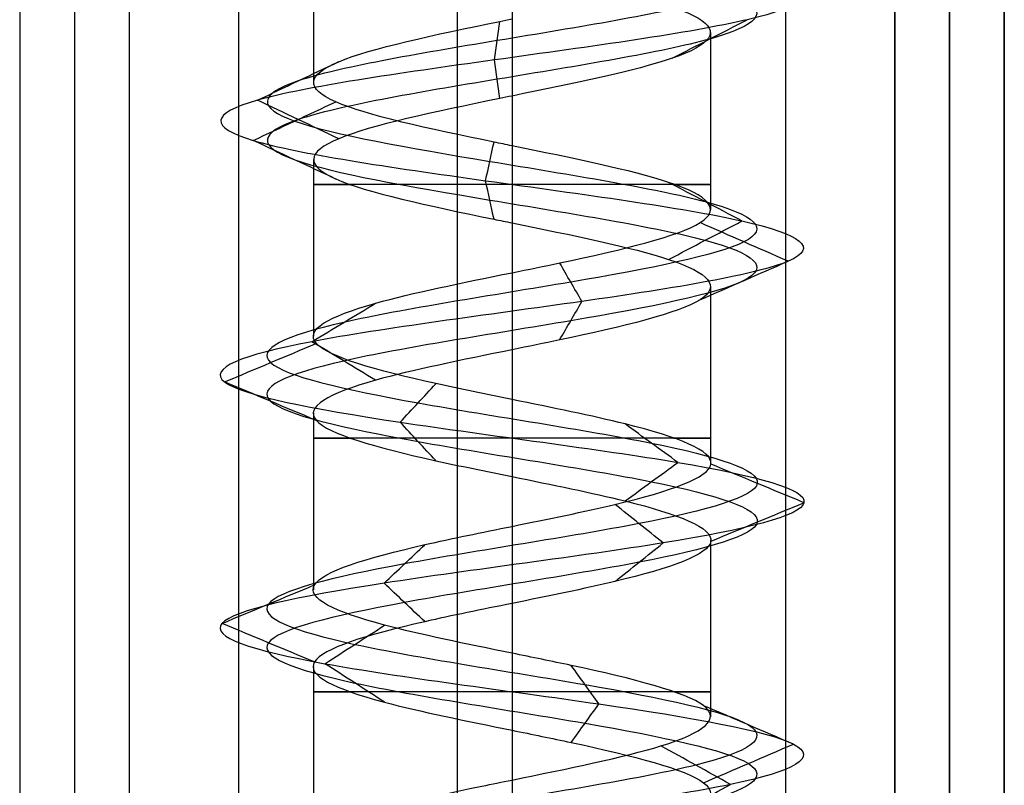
# Model space of a CAD drawing. Header units: millimetres. Extents: x -206 to 214, y -182 to 189.
# Tile 639 of 656: x 205.19 to 214.19, y 93.47 to 100.47. Entities that reach past the tile are written whole.
import ezdxf

# ---------------------------------------------------------------- set-up
doc = ezdxf.new("R2010")
doc.units = ezdxf.units.MM
doc.layers.add('Default', color=7, linetype='Continuous', true_color=0x000000)

msp = doc.modelspace()

# ---------------------------------------------------------------- linework, layer by layer
at = {"layer": 'Default'}
for p, q in [((205.1887, 125.5307, 767.7533), (205.1887, -173.4693, 767.7533)), ((209.1887, 125.5307, 820.0033), (209.1887, -173.4693, 820.0033)), ((205.6887, 125.0307, 715.0033), (205.6887, -173.4693, 715.0033)), ((213.6887, 125.0307, 820.5033), (213.6887, -173.4693, 820.5033)), ((213.6887, 125.0307, 819.5033), (213.6887, -173.4693, 819.5033)), ((209.6887, 124.5307, 714.5033), (209.6887, -173.4693, 714.5033)), ((213.6887, -173.4693, 828.5033), (213.6887, 124.5307, 828.5033)), ((213.6887, -173.4693, 715.0033), (213.6887, 124.5307, 715.0033)), ((214.1887, 124.5307, 824.5033), (214.1887, -173.4693, 824.5033)), ((214.1887, 124.5307, 767.2533), (214.1887, -173.4693, 767.2533))]:
    msp.add_line(p, q, dxfattribs=at)
at = {"layer": 'Default', "color": 9, "true_color": 0xbebcba}
for p, q in [((207.8728, 101.5117, 788.5033), (207.8728, 99.896, 788.5033)), ((211.5046, 100.3523, 788.5033), (211.5046, 98.7363, 788.5033)), ((209.6887, 99.772, 786.6834), (209.6887, 98.1573, 786.6876)), ((207.8728, 99.1918, 788.5033), (207.8728, 97.5788, 788.5033)), ((211.5046, 98.0322, 788.5033), (211.5046, 96.4188, 788.5033)), ((209.6887, 97.4532, 786.6876), (209.6887, 95.8397, 786.6921)), ((207.8728, 96.8734, 788.5033), (207.8728, 95.2601, 788.5033)), ((211.5046, 95.7142, 788.5033), (211.5046, 94.1005, 788.5033)), ((209.6887, 95.1355, 786.6921), (209.6887, 93.5218, 786.6867)), ((207.8728, 94.5571, 788.5033), (207.8728, 92.9417, 788.5033))]:
    msp.add_line(p, q, dxfattribs=at)
at = {"layer": 'Default', "color": 9, "true_color": 0xbebcba, "extrusion": (0, 1, 0)}
for centre, start, end in [((-209.6887, 788.5033, 98.9648), 270, 35.34202), ((-209.6887, 788.5033, 98.9648), 144.52206, 270), ((-209.6887, 788.5033, 96.6466), 270, 35.22391), ((-209.6887, 788.5033, 96.6466), 144.57457, 270), ((-209.6887, 788.5033, 94.3284), 270, 35.45273), ((-209.6887, 788.5033, 94.3284), 144.64815, 270)]:
    msp.add_arc(centre, 1.8159, start, end, dxfattribs=at)
at = {"layer": 'Default', "color": 9, "true_color": 0xbebcba}
for points, degree in [([(209.6887, 130.4364, 786.2637), (208.9445, 130.3138, 786.2637), (207.4689, 130.0686, 787.064), (207.274, 129.7008, 789.5906), (209.2911, 129.333, 791.1191), (211.6693, 128.9653, 790.2586), (212.2382, 128.5975, 787.7925), (210.4759, 128.2297, 785.9767), (207.9944, 127.8619, 786.4702), (207.0614, 127.4941, 788.8223), (208.5301, 127.1263, 790.8828), (211.0578, 126.7586, 790.7682), (212.334, 126.3908, 788.5832), (211.1921, 126.023, 786.3253), (208.6759, 125.6552, 786.0582), (207.0855, 125.2874, 788.0263), (207.8747, 124.9196, 790.4303), (210.322, 124.5519, 791.0729), (212.1904, 124.1841, 789.3666), (211.772, 123.8163, 786.8711), (209.4492, 123.4485, 785.8676), (207.3453, 123.0807, 787.2734), (207.3835, 122.7129, 789.8034), (209.5289, 122.3451, 791.145), (211.8203, 121.9774, 790.0718), (212.1632, 121.6096, 787.5648), (210.2441, 121.2418, 785.9157), (207.8173, 120.874, 786.6319), (207.1011, 120.5062, 789.0588), (208.7502, 120.1384, 790.9779), (211.2572, 119.7707, 790.635), (212.3304, 119.4029, 788.3435), (210.9888, 119.0351, 786.1981), (208.4588, 118.6673, 786.1599), (207.053, 118.2995, 788.2638), (208.0565, 117.9317, 790.5866), (210.552, 117.5639, 791.0051), (212.2583, 117.1962, 789.1367), (211.6157, 116.8284, 786.6893), (209.2116, 116.4606, 785.9001), (207.2436, 116.0928, 787.4905), (207.5106, 115.725, 790.0067), (209.7686, 115.3572, 791.1486), (211.9535, 114.9895, 789.8725), (212.0681, 114.6217, 787.3447), (210.0077, 114.2539, 785.8761), (207.6556, 113.8861, 786.809), (207.162, 113.5183, 789.2907), (208.978, 113.1505, 791.0526), (211.4437, 112.7828, 790.4843), (212.3051, 112.415, 788.1051), (210.7748, 112.0472, 786.0899), (208.2517, 111.6794, 786.2808), (207.0421, 111.3116, 788.5033), (208.2517, 110.9438, 790.7258), (210.7748, 110.576, 790.9167), (212.3051, 110.2083, 788.9015), (211.4437, 109.8405, 786.5224), (208.978, 109.4727, 785.954), (207.162, 109.1049, 787.716), (207.6556, 108.7371, 790.1976), (210.0077, 108.3693, 791.1305), (212.0681, 108.0016, 789.6619), (211.9535, 107.6338, 787.1342), (209.7686, 107.266, 785.858), (207.5106, 106.8982, 786.9999), (207.2436, 106.5304, 789.5161), (209.2116, 106.1626, 791.1065), (211.6157, 105.7949, 790.3173), (212.2583, 105.4271, 787.8699), (210.552, 105.0593, 786.0015), (208.0565, 104.6915, 786.42), (207.053, 104.3237, 788.7428), (208.4588, 103.9559, 790.8467), (210.9888, 103.5881, 790.8085), (212.3304, 103.2204, 788.6631), (211.2572, 102.8526, 786.3717), (208.7502, 102.4848, 786.0288), (207.1011, 102.117, 787.9478), (207.8173, 101.7492, 790.3747), (210.2441, 101.3814, 791.0909), (212.1632, 101.0137, 789.4418), (211.8203, 100.6459, 786.9348), (209.5289, 100.2781, 785.8616), (207.3835, 99.9103, 787.2032), (207.3453, 99.5425, 789.7332), (209.4492, 99.1747, 791.139), (211.772, 98.807, 790.1355), (212.1904, 98.4392, 787.64), (210.322, 98.0714, 785.9337), (207.8747, 97.7036, 786.5763), (207.0855, 97.3358, 788.9804), (208.6759, 96.968, 790.9484), (211.1921, 96.6002, 790.6814), (212.334, 96.2325, 788.4234), (211.0578, 95.8647, 786.2385), (208.5301, 95.4969, 786.1239), (207.0614, 95.1291, 788.1843), (207.9944, 94.7613, 790.5364), (210.4759, 94.3935, 791.0299), (212.2382, 94.0258, 789.2141), (211.6693, 93.658, 786.748), (209.2911, 93.2902, 785.8875), (207.274, 92.9224, 787.416), (207.4689, 92.5546, 789.9426), (208.9445, 92.3094, 790.743), (209.6887, 92.1868, 790.743)], 3), ([(209.6887, 130.2598, 785.8374), (208.8028, 130.1373, 785.8374), (207.0464, 129.8921, 786.7901), (206.8145, 129.5243, 789.7975), (209.2155, 129.1565, 791.617), (212.0462, 128.7887, 790.5926), (212.7234, 128.4209, 787.6572), (210.6258, 128.0531, 785.4958), (207.6719, 127.6854, 786.0833), (206.5614, 127.3176, 788.883), (208.3096, 126.9498, 791.3356), (211.3184, 126.582, 791.1992), (212.8374, 126.2142, 788.5984), (211.4782, 125.8464, 785.9108), (208.4832, 125.4787, 785.5929), (206.5901, 125.1109, 787.9355), (207.5295, 124.7431, 790.7971), (210.4426, 124.3753, 791.562), (212.6666, 124.0075, 789.5309), (212.1685, 123.6397, 786.5605), (209.4036, 123.2719, 785.366), (206.8993, 122.9042, 787.0393), (206.9448, 122.5364, 790.0509), (209.4985, 122.1686, 791.6477), (212.226, 121.8008, 790.3703), (212.6342, 121.433, 787.3862), (210.3498, 121.0652, 785.4233), (207.4612, 120.6975, 786.2758), (206.6087, 120.3297, 789.1645), (208.5716, 119.9619, 791.4488), (211.5557, 119.5941, 791.0406), (212.8331, 119.2263, 788.3131), (211.2362, 118.8585, 785.7594), (208.2247, 118.4908, 785.7139), (206.5514, 118.123, 788.2182), (207.7459, 117.7552, 790.9831), (210.7163, 117.3874, 791.4812), (212.7473, 117.0196, 789.2572), (211.9825, 116.6518, 786.3441), (209.1208, 116.284, 785.4047), (206.7783, 115.9163, 787.2978), (207.0961, 115.5485, 790.2928), (209.7838, 115.1807, 791.6521), (212.3846, 114.8129, 790.133), (212.521, 114.4451, 787.1243), (210.0684, 114.0773, 785.3761), (207.2687, 113.7096, 786.4865), (206.6811, 113.3418, 789.4405), (208.8428, 112.974, 791.5378), (211.7776, 112.6062, 790.8613), (212.803, 112.2384, 788.0293), (210.9816, 111.8706, 785.6306), (207.9783, 111.5029, 785.8579), (206.5385, 111.1351, 788.5033), (207.9783, 110.7673, 791.1487), (210.9816, 110.3995, 791.376), (212.803, 110.0317, 788.9773), (211.7776, 109.6639, 786.1454), (208.8428, 109.2961, 785.4688), (206.6811, 108.9284, 787.5661), (207.2687, 108.5606, 790.5201), (210.0684, 108.1928, 791.6305), (212.521, 107.825, 789.8824), (212.3846, 107.4572, 786.8736), (209.7838, 107.0894, 785.3546), (207.0961, 106.7217, 786.7138), (206.7783, 106.3539, 789.7088), (209.1208, 105.9861, 791.6019), (211.9825, 105.6183, 790.6625), (212.7473, 105.2505, 787.7494), (210.7163, 104.8827, 785.5254), (207.7459, 104.5149, 786.0235), (206.5514, 104.1472, 788.7884), (208.2247, 103.7794, 791.2927), (211.2362, 103.4116, 791.2472), (212.8331, 103.0438, 788.6935), (211.5557, 102.676, 785.966), (208.5716, 102.3082, 785.5578), (206.6087, 101.9405, 787.8421), (207.4612, 101.5727, 790.7308), (210.3498, 101.2049, 791.5833), (212.6342, 100.8371, 789.6204), (212.226, 100.4693, 786.6363), (209.4985, 100.1015, 785.3589), (206.9448, 99.7338, 786.9558), (206.8993, 99.366, 789.9673), (209.4036, 98.9982, 791.6406), (212.1685, 98.6304, 790.4461), (212.6666, 98.2626, 787.4757), (210.4426, 97.8948, 785.4447), (207.5295, 97.527, 786.2095), (206.5901, 97.1593, 789.0711), (208.4832, 96.7915, 791.4137), (211.4782, 96.4237, 791.0959), (212.8374, 96.0559, 788.4082), (211.3184, 95.6881, 785.8074), (208.3096, 95.3203, 785.671), (206.5614, 94.9526, 788.1236), (207.6719, 94.5848, 790.9233), (210.6258, 94.217, 791.5108), (212.7234, 93.8492, 789.3494), (212.0462, 93.4814, 786.414), (209.2155, 93.1136, 785.3896), (206.8145, 92.7459, 787.2091), (207.0464, 92.3781, 790.2165), (208.8028, 92.1329, 791.1692), (209.6887, 92.0103, 791.1692)], 3), ([(209.6887, 130.0833, 786.2637), (208.9445, 129.9607, 786.2637), (207.4689, 129.7155, 787.064), (207.274, 129.3477, 789.5906), (209.2911, 128.9799, 791.1191), (211.6693, 128.6122, 790.2585), (212.2381, 128.2444, 787.7925), (210.4759, 127.8766, 785.9767), (207.9944, 127.5088, 786.4702), (207.0614, 127.141, 788.8223), (208.5301, 126.7732, 790.8827), (211.0578, 126.4054, 790.7681), (212.334, 126.0377, 788.5832), (211.1921, 125.6699, 786.3253), (208.6759, 125.3021, 786.0583), (207.0855, 124.9343, 788.0263), (207.8747, 124.5665, 790.4303), (210.322, 124.1987, 791.0729), (212.1904, 123.831, 789.3666), (211.772, 123.4632, 786.8712), (209.4492, 123.0954, 785.8677), (207.3453, 122.7276, 787.2734), (207.3835, 122.3598, 789.8034), (209.5289, 121.992, 791.145), (211.8203, 121.6243, 790.0718), (212.1632, 121.2565, 787.5648), (210.2441, 120.8887, 785.9157), (207.8173, 120.5209, 786.6319), (207.1011, 120.1531, 789.0588), (208.7502, 119.7853, 790.9778), (211.2572, 119.4175, 790.6349), (212.3303, 119.0498, 788.3435), (210.9888, 118.682, 786.1982), (208.4588, 118.3142, 786.1599), (207.053, 117.9464, 788.2638), (208.0565, 117.5786, 790.5866), (210.552, 117.2108, 791.005), (212.2583, 116.8431, 789.1367), (211.6157, 116.4753, 786.6893), (209.2116, 116.1075, 785.9002), (207.2436, 115.7397, 787.4905), (207.5107, 115.3719, 790.0067), (209.7686, 115.0041, 791.1486), (211.9535, 114.6363, 789.8724), (212.0681, 114.2686, 787.3448), (210.0077, 113.9008, 785.8761), (207.6556, 113.533, 786.809), (207.162, 113.1652, 789.2906), (208.978, 112.7974, 791.0526), (211.4436, 112.4296, 790.4842), (212.305, 112.0619, 788.1051), (210.7748, 111.6941, 786.09), (208.2518, 111.3263, 786.2809), (207.0422, 110.9585, 788.5033), (208.2518, 110.5907, 790.7257), (210.7748, 110.2229, 790.9166), (212.305, 109.8552, 788.9015), (211.4436, 109.4874, 786.5224), (208.978, 109.1196, 785.954), (207.162, 108.7518, 787.716), (207.6556, 108.384, 790.1976), (210.0077, 108.0162, 791.1305), (212.0681, 107.6484, 789.6619), (211.9535, 107.2807, 787.1342), (209.7686, 106.9129, 785.858), (207.5107, 106.5451, 786.9999), (207.2436, 106.1773, 789.5161), (209.2116, 105.8095, 791.1065), (211.6157, 105.4417, 790.3173), (212.2583, 105.074, 787.87), (210.552, 104.7062, 786.0016), (208.0565, 104.3384, 786.42), (207.053, 103.9706, 788.7428), (208.4588, 103.6028, 790.8467), (210.9888, 103.235, 790.8084), (212.3303, 102.8673, 788.6631), (211.2572, 102.4995, 786.3717), (208.7502, 102.1317, 786.0288), (207.1011, 101.7639, 787.9479), (207.8173, 101.3961, 790.3747), (210.2441, 101.0283, 791.0909), (212.1632, 100.6605, 789.4418), (211.8203, 100.2928, 786.9348), (209.5289, 99.925, 785.8616), (207.3835, 99.5572, 787.2032), (207.3453, 99.1894, 789.7332), (209.4492, 98.8216, 791.1389), (211.772, 98.4538, 790.1355), (212.1904, 98.0861, 787.64), (210.322, 97.7183, 785.9337), (207.8747, 97.3505, 786.5763), (207.0855, 96.9827, 788.9803), (208.6759, 96.6149, 790.9484), (211.1921, 96.2471, 790.6813), (212.334, 95.8794, 788.4234), (211.0578, 95.5116, 786.2385), (208.5301, 95.1438, 786.1239), (207.0614, 94.776, 788.1843), (207.9944, 94.4082, 790.5364), (210.4759, 94.0404, 791.0299), (212.2381, 93.6726, 789.2141), (211.6693, 93.3049, 786.7481), (209.2911, 92.9371, 785.8875), (207.274, 92.5693, 787.416), (207.4689, 92.2015, 789.9426), (208.9445, 91.9563, 790.7429), (209.6887, 91.8337, 790.7429)], 3), ([(209.6887, 100.9308, 790.3192), (209.6887, 100.1238, 790.3192), (209.6887, 99.3168, 790.3192)], 2), ([(209.5275, 100.1015, 785.8379), (209.5446, 100.2191, 786.1216), (209.5618, 100.3366, 786.4053), (209.5789, 100.4541, 786.6889)], 3), ([(211.1529, 100.1168, 787.4259), (211.3818, 100.2343, 787.2575), (211.6106, 100.3518, 787.0891), (211.8394, 100.4693, 786.9207)], 3), ([(207.3628, 99.7338, 787.1915), (207.6105, 99.8513, 787.3312), (207.8581, 99.9689, 787.4708), (208.1057, 100.0864, 787.6105)], 3), ([(209.5789, 99.749, 786.689), (209.5618, 99.8665, 786.4053), (209.5446, 99.984, 786.1216), (209.5275, 100.1015, 785.8379)], 3), ([(208.1057, 99.3811, 787.6105), (207.8581, 99.4986, 787.4708), (207.6105, 99.6162, 787.3312), (207.3628, 99.7338, 787.1915)], 3), ([(207.3243, 99.366, 789.7442), (207.5761, 99.4836, 789.6121), (207.8279, 99.6012, 789.4799), (208.0797, 99.7188, 789.3478)], 3), ([(208.0797, 99.0132, 789.3478), (207.8279, 99.1308, 789.4799), (207.5761, 99.2484, 789.6121), (207.3243, 99.366, 789.7442)], 3), ([(209.447, 98.9982, 791.1626), (209.4728, 99.1158, 790.8793), (209.4985, 99.2335, 790.596), (209.5243, 99.3511, 790.3127)], 3), ([(209.5242, 98.6453, 790.3128), (209.4985, 98.7629, 790.5961), (209.4728, 98.8806, 790.8793), (209.447, 98.9982, 791.1626)], 3), ([(211.7907, 98.6304, 790.1501), (211.567, 98.7479, 789.9748), (211.3433, 98.8654, 789.7996), (211.1196, 98.983, 789.6243)], 3), ([(209.6887, 98.6127, 790.3192), (209.6887, 97.8057, 790.3192), (209.6887, 96.9987, 790.3192)], 2), ([(211.1193, 98.2777, 789.6241), (211.3431, 98.3953, 789.7995), (211.5669, 98.5128, 789.9748), (211.7907, 98.6304, 790.1501)], 3), ([(212.2129, 98.2626, 787.6323), (211.9446, 98.38, 787.7248), (211.6763, 98.4973, 787.8174), (211.408, 98.6147, 787.91)], 3), ([(210.3277, 97.8948, 785.9106), (210.2598, 98.0122, 786.1861), (210.1919, 98.1295, 786.4616), (210.124, 98.2468, 786.7371)], 3), ([(211.4071, 97.9101, 787.9103), (211.6757, 98.0276, 787.8176), (211.9443, 98.1451, 787.7249), (212.2129, 98.2626, 787.6323)], 3), ([(207.8584, 97.527, 786.559), (208.0531, 97.6445, 786.7658), (208.2478, 97.762, 786.9726), (208.4425, 97.8794, 787.1794)], 3), ([(210.1238, 97.5425, 786.7378), (210.1918, 97.66, 786.4621), (210.2598, 97.7774, 786.1864), (210.3277, 97.8948, 785.9106)], 3), ([(207.0622, 97.1593, 788.9846), (207.3415, 97.2767, 788.9334), (207.6208, 97.3941, 788.8823), (207.9001, 97.5116, 788.8311)], 3), ([(208.442, 97.175, 787.1789), (208.2475, 97.2923, 786.9723), (208.0529, 97.4097, 786.7656), (207.8584, 97.527, 786.559)], 3), ([(207.8989, 96.8075, 788.8313), (207.62, 96.9247, 788.8824), (207.3411, 97.042, 788.9335), (207.0622, 97.1593, 788.9846)], 3), ([(208.6668, 96.7915, 790.9703), (208.7753, 96.9087, 790.7085), (208.8837, 97.0258, 790.4467), (208.9921, 97.143, 790.1849)], 3), ([(208.992, 96.4401, 790.1853), (208.8836, 96.5572, 790.4469), (208.7752, 96.6744, 790.7086), (208.6668, 96.7915, 790.9703)], 3), ([(211.2056, 96.4237, 790.7009), (211.0447, 96.5408, 790.4679), (210.8839, 96.6579, 790.2348), (210.723, 96.775, 790.0018)], 3), ([(210.7231, 96.0725, 790.0019), (210.8839, 96.1895, 790.2349), (211.0447, 96.3066, 790.4679), (211.2056, 96.4237, 790.7009)], 3), ([(212.3577, 96.0559, 788.4227), (212.0747, 96.173, 788.4312), (211.7916, 96.2901, 788.4398), (211.5085, 96.4072, 788.4483)], 3), ([(209.6887, 96.2945, 790.3192), (209.6887, 95.4875, 790.3192), (209.6887, 94.6805, 790.3192)], 2), ([(211.0701, 95.6881, 786.2181), (210.9236, 95.8053, 786.4605), (210.777, 95.9224, 786.7029), (210.6305, 96.0395, 786.9453)], 3), ([(211.5086, 95.7046, 788.4483), (211.7916, 95.8217, 788.4398), (212.0747, 95.9388, 788.4312), (212.3577, 96.0559, 788.4227)], 3), ([(208.5197, 95.3203, 786.1025), (208.6437, 95.4375, 786.3572), (208.7678, 95.5546, 786.6119), (208.8918, 95.6718, 786.8666)], 3), ([(210.6305, 95.3367, 786.9453), (210.777, 95.4539, 786.7029), (210.9236, 95.571, 786.4605), (211.0701, 95.6881, 786.2181)], 3), ([(208.8918, 94.9689, 786.8667), (208.7678, 95.086, 786.6119), (208.6438, 95.2032, 786.3572), (208.5197, 95.3203, 786.1025)], 3), ([(207.0379, 94.9526, 788.1814), (207.3191, 95.0697, 788.2156), (207.6004, 95.1869, 788.2497), (207.8817, 95.3041, 788.2839)], 3), ([(207.8818, 94.601, 788.2839), (207.6005, 94.7182, 788.2497), (207.3192, 94.8354, 788.2156), (207.0379, 94.9526, 788.1814)], 3), ([(207.9792, 94.5848, 790.5546), (208.1606, 94.702, 790.3369), (208.342, 94.8191, 790.1192), (208.5234, 94.9363, 789.9015)], 3), ([(208.5235, 94.2331, 789.9014), (208.3421, 94.3504, 790.1191), (208.1606, 94.4676, 790.3369), (207.9792, 94.5848, 790.5546)], 3), ([(210.4831, 94.217, 791.0526), (210.3987, 94.3342, 790.782), (210.3144, 94.4514, 790.5115), (210.2301, 94.5686, 790.2409)], 3), ([(210.2301, 93.8653, 790.2407), (210.3144, 93.9825, 790.5113), (210.3987, 94.0998, 790.782), (210.4831, 94.217, 791.0526)], 3), ([(212.2609, 93.8492, 789.2204), (211.9878, 93.9664, 789.1443), (211.7148, 94.0837, 789.0681), (211.4417, 94.2009, 788.992)], 3), ([(209.6887, 93.9764, 790.3192), (209.6887, 93.1694, 790.3192), (209.6887, 92.3624, 790.3192)], 2), ([(211.6873, 93.4814, 786.7325), (211.4751, 93.5987, 786.9205), (211.2628, 93.7159, 787.1086), (211.0506, 93.8332, 787.2966)], 3), ([(211.4415, 93.4974, 788.992), (211.7146, 93.6147, 789.0681), (211.9878, 93.732, 789.1443), (212.2609, 93.8492, 789.2204)], 3), ([(211.0505, 93.1296, 787.2967), (211.2628, 93.2469, 787.1086), (211.475, 93.3641, 786.9206), (211.6873, 93.4814, 786.7325)], 3)]:
    msp.add_open_spline(points, degree=degree, dxfattribs=at)
at = {"layer": 'Default'}
for points in [[(205.1887, 125.5307, 820.0033), (205.1887, -23.9693, 820.0033), (205.1887, -173.4693, 820.0033)], [(205.1887, 125.5307, 715.5033), (205.1887, -23.9693, 715.5033), (205.1887, -173.4693, 715.5033)], [(207.1887, 125.5307, 788.5033), (207.1887, 103.0307, 788.5033), (207.1887, 80.5307, 788.5033)], [(209.6887, 125.5307, 791.0033), (209.6887, 103.0307, 791.0033), (209.6887, 80.5307, 791.0033)], [(209.6887, 125.5307, 786.0033), (209.6887, 103.0307, 786.0033), (209.6887, 80.5307, 786.0033)], [(212.1887, 125.5307, 788.5033), (212.1887, 103.0307, 788.5033), (212.1887, 80.5307, 788.5033)], [(213.1887, 125.5307, 820.0033), (213.1887, -23.9693, 820.0033), (213.1887, -173.4693, 820.0033)], [(213.1887, -173.4693, 820.0033), (213.1887, -23.9693, 820.0033), (213.1887, 125.5307, 820.0033)], [(206.1887, 124.5307, 714.5033), (206.1887, -24.4693, 714.5033), (206.1887, -173.4693, 714.5033)], [(213.1887, 124.5307, 829.0033), (213.1887, -24.4693, 829.0033), (213.1887, -173.4693, 829.0033)], [(213.1887, -173.4693, 714.5033), (213.1887, -24.4693, 714.5033), (213.1887, 124.5307, 714.5033)], [(214.1887, -173.4693, 828.0033), (214.1887, -24.4693, 828.0033), (214.1887, 124.5307, 828.0033)], [(214.1887, 124.5307, 821.0033), (214.1887, -24.4693, 821.0033), (214.1887, -173.4693, 821.0033)], [(214.1887, -173.4693, 819.0033), (214.1887, -24.4693, 819.0033), (214.1887, 124.5307, 819.0033)], [(214.1887, 124.5307, 715.5033), (214.1887, -24.4693, 715.5033), (214.1887, -173.4693, 715.5033)]]:
    msp.add_open_spline(points, degree=2, dxfattribs=at)
at = {"layer": 'Default', "color": 9, "true_color": 0xbebcba}
for points, knots in [([(209.6887, 100.9308, 790.3192), (209.8166, 100.9048, 790.3203), (210.5462, 100.7562, 790.2496), (211.6939, 100.485, 789.2634), (211.4219, 100.1247, 787.2719), (210.2527, 99.8871, 786.6864), (209.6887, 99.772, 786.6834)], [-16.733472, -16.733472, -16.733472, -16.733472, -16.170327, -13.515497, -10.860667, -8.36821, -8.36821, -8.36821, -8.36821]), ([(209.6887, 99.3168, 790.3192), (209.634, 99.328, 790.3195), (209.5794, 99.3391, 790.3173), (209.525, 99.3503, 790.3124), (208.9267, 99.4729, 790.2581), (208.3579, 99.5955, 789.8783), (208.0786, 99.718, 789.3466), (207.7994, 99.8406, 788.8148), (207.8096, 99.9632, 788.1311), (208.1045, 100.0858, 787.6081), (208.3994, 100.2084, 787.085), (208.9791, 100.331, 786.7225), (209.5785, 100.4536, 786.6864), (209.6152, 100.4611, 786.6841), (209.6519, 100.4686, 786.6832), (209.6887, 100.4761, 786.6834)], [-15.637844, -15.637844, -15.637844, -15.637844, -15.421283, -15.421283, -15.421283, -12.935291, -12.935291, -12.935291, -10.449867, -10.449867, -10.449867, -7.964668, -7.964668, -7.964668, -7.812655, -7.812655, -7.812655, -7.812655]), ([(209.6887, 99.772, 786.6834), (209.6519, 99.7645, 786.6832), (209.0146, 99.6344, 786.7003), (207.8198, 99.3817, 787.4475), (207.7892, 99.0139, 789.4985), (208.9784, 98.7576, 790.2927), (209.634, 98.6238, 790.3195), (209.6887, 98.6127, 790.3192)], [-8.36821, -8.36821, -8.36821, -8.36821, -8.205837, -5.551007, -2.896178, -0.241348, 0, 0, 0, 0]), ([(209.6887, 98.1573, 786.6876), (209.8357, 98.1872, 786.6861), (209.9824, 98.217, 786.7022), (210.1244, 98.2469, 786.7371), (210.7076, 98.3695, 786.8806), (211.2125, 98.4921, 787.3415), (211.4084, 98.6147, 787.9091), (211.6043, 98.7373, 788.4766), (211.4911, 98.8599, 789.1508), (211.1206, 98.9825, 789.6234), (210.784, 99.0939, 790.0527), (210.235, 99.2053, 790.3157), (209.6887, 99.3168, 790.3192)], [-7.818708, -7.818708, -7.818708, -7.818708, -7.213111, -7.213111, -7.213111, -4.728044, -4.728044, -4.728044, -2.243093, -2.243093, -2.243093, 0, 0, 0, 0]), ([(209.6887, 98.6127, 790.3192), (210.235, 98.5011, 790.3157), (211.3883, 98.2671, 789.7633), (211.7174, 97.9105, 787.8024), (210.5846, 97.6355, 786.7683), (209.8357, 97.483, 786.6861), (209.6887, 97.4532, 786.6876)], [-16.708333, -16.708333, -16.708333, -16.708333, -14.299639, -11.648583, -8.997526, -8.351683, -8.351683, -8.351683, -8.351683]), ([(209.6887, 96.9987, 790.3192), (209.4502, 97.047, 790.3203), (209.2122, 97.0953, 790.2765), (208.9935, 97.1436, 790.1858), (208.4386, 97.2661, 789.9557), (208.0087, 97.3887, 789.4236), (207.9004, 97.5113, 788.8325), (207.7921, 97.6339, 788.2415), (208.0053, 97.7565, 787.5915), (208.4426, 97.8791, 787.1795), (208.7734, 97.9719, 786.8679), (209.2323, 98.0646, 786.6925), (209.6887, 98.1573, 786.6876)], [-15.618997, -15.618997, -15.618997, -15.618997, -14.672133, -14.672133, -14.672133, -12.185539, -12.185539, -12.185539, -9.698961, -9.698961, -9.698961, -7.818708, -7.818708, -7.818708, -7.818708]), ([(209.6887, 97.4532, 786.6876), (209.2323, 97.3604, 786.6925), (208.1666, 97.1451, 787.0998), (207.5788, 96.8072, 788.8915), (208.6079, 96.5137, 790.1654), (209.4502, 96.3428, 790.3203), (209.6887, 96.2945, 790.3192)], [-8.351683, -8.351683, -8.351683, -8.351683, -6.346469, -3.695412, -1.044355, 0, 0, 0, 0]), ([(209.6887, 95.8397, 786.6921), (210.0189, 95.9065, 786.6929), (210.3494, 95.9734, 786.7792), (210.6296, 96.0402, 786.9487), (211.1437, 96.1628, 787.2595), (211.4886, 96.2854, 787.85), (211.5067, 96.408, 788.4505), (211.5249, 96.5306, 789.0509), (211.2163, 96.6532, 789.6612), (210.722, 96.7758, 790.0025), (210.4226, 96.85, 790.2092), (210.0552, 96.9242, 790.3172), (209.6887, 96.9987, 790.3192)], [-7.796549, -7.796549, -7.796549, -7.796549, -6.441264, -6.441264, -6.441264, -3.955263, -3.955263, -3.955263, -1.46928, -1.46928, -1.46928, 0, 0, 0, 0]), ([(209.6887, 96.2945, 790.3192), (210.0552, 96.2201, 790.3172), (211.0294, 96.0233, 790.0308), (211.8335, 95.7038, 788.4406), (210.9556, 95.3918, 786.9375), (210.0189, 95.2024, 786.6929), (209.6887, 95.1355, 786.6921)], [-16.672198, -16.672198, -16.672198, -16.672198, -15.070127, -12.424469, -9.778811, -8.336384, -8.336384, -8.336384, -8.336384]), ([(209.6887, 94.6805, 790.3192), (209.268, 94.7662, 790.3155), (208.8454, 94.8515, 790.1696), (208.5242, 94.9369, 789.9019), (208.0628, 95.0594, 789.5175), (207.8106, 95.182, 788.8818), (207.883, 95.3046, 788.2856), (207.9554, 95.4272, 787.6894), (208.3524, 95.5498, 787.1326), (208.8924, 95.6724, 786.8697), (209.138, 95.7282, 786.7502), (209.4132, 95.7839, 786.6914), (209.6887, 95.8397, 786.6921)], [-15.595245, -15.595245, -15.595245, -15.595245, -13.898328, -13.898328, -13.898328, -11.412725, -11.412725, -11.412725, -8.927088, -8.927088, -8.927088, -7.796549, -7.796549, -7.796549, -7.796549]), ([(209.6887, 95.1355, 786.6921), (209.4132, 95.0798, 786.6914), (208.5329, 94.9014, 786.8794), (207.5585, 94.6005, 788.2462), (208.2383, 94.2699, 789.96), (209.268, 94.062, 790.3155), (209.6887, 93.9764, 790.3192)], [-8.336384, -8.336384, -8.336384, -8.336384, -7.133153, -4.487495, -1.841837, 0, 0, 0, 0]), ([(209.6887, 93.5218, 786.6867), (210.1987, 93.6257, 786.6917), (210.7117, 93.7296, 786.9169), (211.0491, 93.8335, 787.2979), (211.4472, 93.9561, 787.7475), (211.6009, 94.0787, 788.414), (211.4396, 94.2013, 788.9927), (211.2782, 94.3239, 789.5714), (210.8019, 94.4465, 790.0622), (210.2283, 94.5691, 790.241), (210.0545, 94.6062, 790.2951), (209.8718, 94.6434, 790.3206), (209.6887, 94.6805, 790.3192)], [-7.804039, -7.804039, -7.804039, -7.804039, -5.698096, -5.698096, -5.698096, -3.212039, -3.212039, -3.212039, -0.725837, -0.725837, -0.725837, 0, 0, 0, 0]), ([(209.6887, 93.9764, 790.3192), (209.8718, 93.9392, 790.3206), (210.6575, 93.7795, 790.211), (211.7546, 93.4971, 789.0806), (211.2936, 93.1293, 787.0809), (209.3656, 92.7616, 786.383), (208.0442, 92.4644, 787.3843), (207.8742, 92.2897, 788.2462), (207.8754, 92.2377, 788.5033)], [-16.739226, -16.739226, -16.739226, -16.739226, -15.934456, -13.278713, -10.622971, -7.967228, -5.311485, -4.184629, -4.184629, -4.184629, -4.184629]), ([(209.6887, 92.3624, 790.3192), (209.0852, 92.485, 790.3193), (208.4869, 92.6076, 789.9949), (208.1614, 92.7301, 789.4913), (207.8359, 92.8527, 788.9877), (207.7831, 92.9753, 788.3049), (208.0293, 93.0979, 787.757), (208.2755, 93.2205, 787.2091), (208.8206, 93.3431, 786.796), (209.4144, 93.4657, 786.7058), (209.505, 93.4844, 786.6921), (209.5968, 93.5031, 786.6858), (209.6887, 93.5218, 786.6867)], [-15.63889, -15.63889, -15.63889, -15.63889, -13.154993, -13.154993, -13.154993, -10.669229, -10.669229, -10.669229, -8.183317, -8.183317, -8.183317, -7.804039, -7.804039, -7.804039, -7.804039])]:
    msp.add_open_spline(points, degree=3, knots=knots, dxfattribs=at)

doc.saveas('drawing.dxf')
